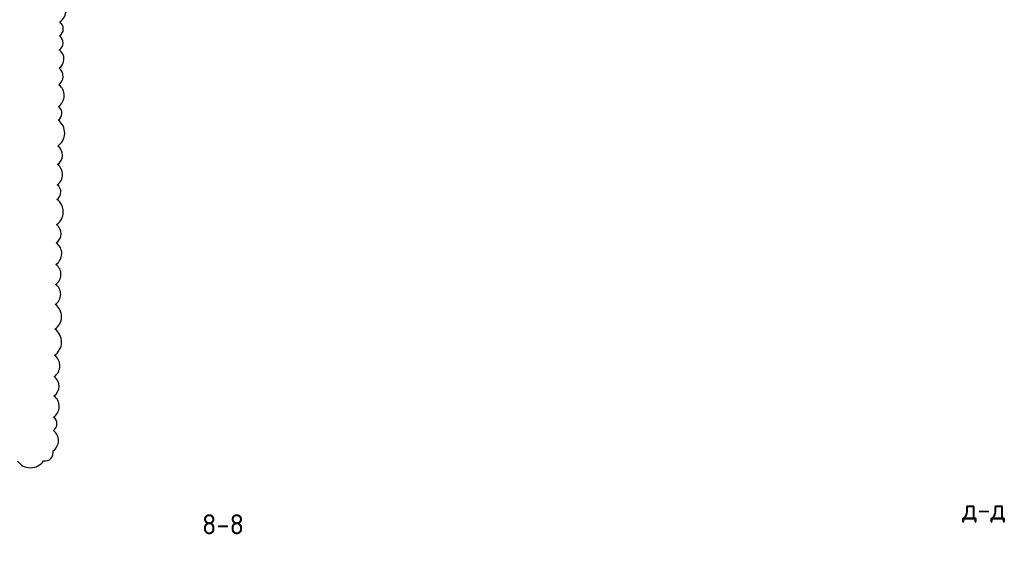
# Model space of a CAD drawing. Header units: millimetres. Extents: x 247266 to 730847, y -636031 to 10052.
# Tile 295 of 330: x 564173 to 588625, y -109620 to -96331. Entities that reach past the tile are written whole.
import ezdxf

# ---------------------------------------------------------------- set-up
doc = ezdxf.new("R2010")
doc.units = ezdxf.units.MM
doc.layers.add('Исправления', color=1, linetype='Continuous')
doc.layers.add('РАЗМЕРЫ', color=7, linetype='Continuous')
doc.styles.add('GOST-2.304_Type-B', font='GOST_Common.ttf')
doc.dimstyles.new('СПДС', dxfattribs={"dimscale": 100, "dimtxt": 2.5, "dimasz": 2.5, "dimexe": 1.25, "dimexo": 0, "dimtad": 1, "dimdec": 0, "dimtxsty": 'GOST-2.304_Type-B', "dimblk": 'ARCHTICK', "dimcen": 2.5, "dimdle": 2, "dimadec": 0, "dimazin": 2, "dimtfac": 0.75, "dimtdec": 0, "dimtmove": 1, "dimatfit": 3, "dimfxl": 1, "dimtolj": 1, "dimarcsym": 1})

# ---------------------------------------------------------------- blocks, each defined once
blk = doc.blocks.new('_ArchTick')
at = {"color": 0, "linetype": 'ByBlock', "const_width": 0.15}
blk.add_lwpolyline([(-0.5, -0.5), (0.5, 0.5)], dxfattribs=at)
blk = doc.blocks.new('*D2799')
at = {"color": 0, "lineweight": -2}
for p, q in [((564649, -75131), (564649, -73631)), ((564649, -73831), (564774, -73831)), ((564649, -74931), (564774, -74931))]:
    blk.add_line(p, q, dxfattribs=at)
at = {"layer": 'DEFPOINTS', "color": 0, "ltscale": 100}
for p in [(564649, -73831), (564649, -73831), (564649, -74931)]:
    blk.add_point(p, dxfattribs=at)
at = {"color": 0, "lineweight": -2, "ltscale": 100, "xscale": 250, "yscale": 250, "zscale": 250}
for p, rotation in [((564649, -73831), 90), ((564649, -74931), 270)]:
    blk.add_blockref('_ArchTick', p, dxfattribs=dict(at, rotation=rotation))
at = {"color": 0, "lineweight": 0, "ltscale": 100, "insert": (564424, -74381), "char_height": 250, "width": 83333.33, "attachment_point": 5, "rotation": 90, "style": 'GOST-2.304_Type-B'}
blk.add_mtext('\\A1;1100', dxfattribs=at)
blk = doc.blocks.new('*D2800')
at = {"color": 0, "lineweight": -2}
for p, q in [((564649, -74031), (564649, -70631)), ((564649, -70831), (564774, -70831)), ((564649, -73831), (564774, -73831))]:
    blk.add_line(p, q, dxfattribs=at)
at = {"layer": 'DEFPOINTS', "color": 0, "ltscale": 100}
for p in [(564649, -70831), (564649, -70831), (564649, -73831)]:
    blk.add_point(p, dxfattribs=at)
at = {"color": 0, "lineweight": -2, "ltscale": 100, "xscale": 250, "yscale": 250, "zscale": 250}
for p, rotation in [((564649, -70831), 90), ((564649, -73831), 270)]:
    blk.add_blockref('_ArchTick', p, dxfattribs=dict(at, rotation=rotation))
at = {"color": 0, "lineweight": 0, "ltscale": 100, "insert": (564424, -72356), "char_height": 250, "width": 83333.33, "attachment_point": 5, "rotation": 90, "style": 'GOST-2.304_Type-B'}
blk.add_mtext('\\A1;3000', dxfattribs=at)
blk = doc.blocks.new('*D2801')
at = {"color": 0, "lineweight": -2}
for p, q in [((564225, -67731), (564774, -67731)), ((564649, -71031), (564649, -67531)), ((564649, -70831), (564774, -70831))]:
    blk.add_line(p, q, dxfattribs=at)
at = {"layer": 'DEFPOINTS', "color": 0, "ltscale": 100}
for p in [(564225, -67731), (564649, -67731), (564649, -70831)]:
    blk.add_point(p, dxfattribs=at)
at = {"color": 0, "lineweight": -2, "ltscale": 100, "xscale": 250, "yscale": 250, "zscale": 250}
for p, rotation in [((564649, -67731), 90), ((564649, -70831), 270)]:
    blk.add_blockref('_ArchTick', p, dxfattribs=dict(at, rotation=rotation))
at = {"color": 0, "lineweight": 0, "ltscale": 100, "insert": (564424, -69281), "char_height": 250, "width": 83333.33, "attachment_point": 5, "rotation": 90, "style": 'GOST-2.304_Type-B'}
blk.add_mtext('\\A1;3100', dxfattribs=at)

msp = doc.modelspace()

# ---------------------------------------------------------------- linework, layer by layer
at = {"layer": 'Исправления'}
msp.add_lwpolyline([(564118.94, -107301.48, 0.52056705), (564766.71, -107298.82, 0.52056705), (565000.93, -107051.11, 0.52056705), (565008.87, -106544.58, 0.52056705), (565014.11, -106209.82, 0.52056705), (565022.36, -105683.69, 0.52056705), (565029.89, -105203.4, 0.52056705), (565038.19, -104673.41, 0.52056705), (565048.42, -104020.76, 0.52056705), (565058, -103409.63, 0.52056705), (565065.79, -102912.02, 0.52056705), (565073.55, -102416.97, 0.52056705), (565081.98, -101879.11, 0.52056705), (565089.09, -101425.57, 0.52056705), (565098.89, -100800.13, 0.52056705), (565104.62, -100434.3, 0.52056705), (565112.53, -99929.86, 0.52056705), (565119.71, -99471.37, 0.52056705), (565129.73, -98832.01, 0.52056705), (565135.1, -98489.47, 0.52056705), (565143.53, -97951.72, 0.52056705), (565149.98, -97540.1, 0.52056705), (565157.15, -97082.67, 0.52056705), (565162.57, -96736.35, 0.52056705), (565168.04, -96387.79, 0.52056705), (565177.31, -95796.16, 0.52056705)], format="xyb", dxfattribs=at)

# ---------------------------------------------------------------- texts
at = {"layer": 'РАЗМЕРЫ', "char_height": 500, "attachment_point": 5, "style": 'GOST-2.304_Type-B'}
for s, insert in [('д-д', (588118.66, -108544.47)), ('8-8', (569223.12, -108873.91))]:
    msp.add_mtext_dynamic_manual_height_columns(s, width=3941.2128, gutter_width=625, heights=[0], dxfattribs=dict(at, insert=insert))

# ---------------------------------------------------------------- dimensions: what is measured, and where the dimension line sits
at = {"lineweight": 0}
for base, p1, p2, picture, middle in [((564648.74, -67730.89), (564648.74, -70830.89), (564225.21, -67730.89), '*D2801', (564648.74, -69280.89)), ((564648.74, -70830.89), (564648.74, -73830.89), (564648.74, -70830.89), '*D2800', (564648.74, -72356.04)), ((564648.74, -73830.89), (564648.74, -74930.89), (564648.74, -73830.89), '*D2799', (564648.74, -74380.89))]:
    dim = msp.add_linear_dim(base=base, p1=p1, p2=p2, angle=90, dimstyle='СПДС', override={"dimgap": 1}, dxfattribs=at)
    dim.commit()
    dim.dimension.update_dxf_attribs({"geometry": picture, "text_midpoint": middle, "dimtype": 160})

doc.saveas('drawing.dxf')
